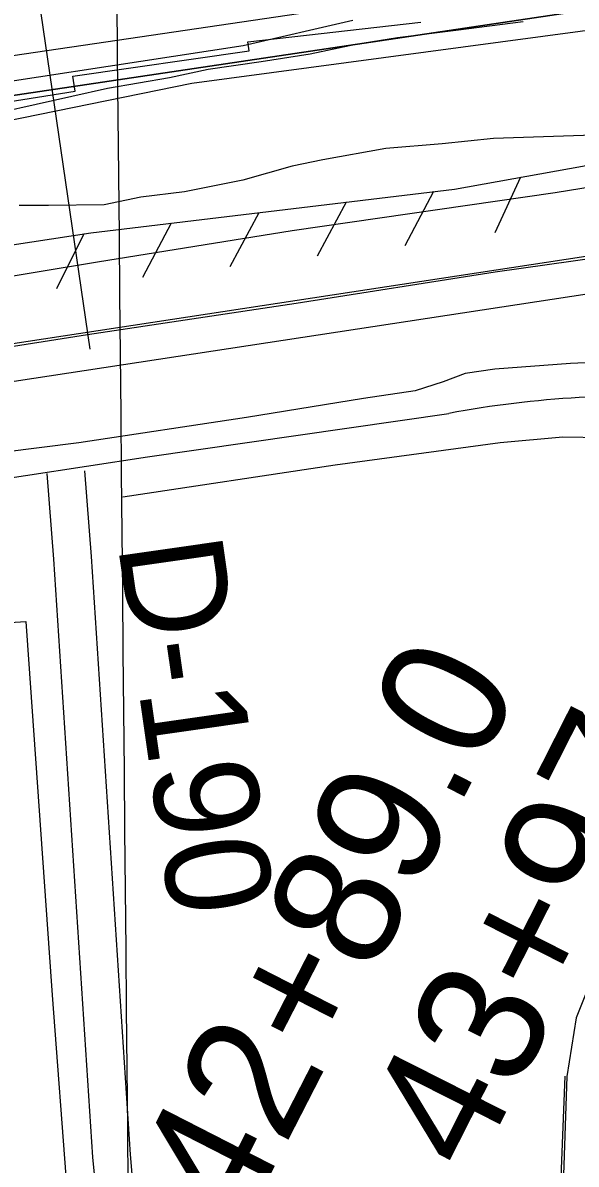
# Model space of a CAD drawing. Extents: x 3598634 to 3636690, y 517270 to 542944.
# Drawn here: x 3618503 to 3618943, y 533730 to 534638 of the extents above; entities that cross this region are included whole.
import ezdxf

# ---------------------------------------------------------------- set-up
doc = ezdxf.new("R2010")
doc.units = 0
for name, color, linetype in [('V-FLOD-BASE', 7, 'Continuous'), ('V-GRID-MAJR', 7, 'Continuous'), ('V-LEVE-TOET', 7, 'Continuous'), ('V-RIVR-EDGE', 7, 'Continuous'), ('V-RIVR-RANG', 7, 'Continuous'), ('V-RIVR-RANG-IDEN', 7, 'Continuous'), ('V-ROAD-CNTR', 7, 'Continuous'), ('V-RRAP-FSHR', 7, 'Continuous'), ('V-RRAP-RVMT', 7, 'Continuous'), ('V-SITE-OTLN', 7, 'Continuous'), ('V-SITE-VEGE', 7, 'Continuous'), ('V-SURV-IDEN', 7, 'Continuous'), ('V-SURV-LINE', 7, 'Continuous'), ('V-TOPO-DPTH', 7, 'Continuous'), ('V-TOPO-MINR', 7, 'Continuous'), ('V-TOPO-SHOR', 7, 'Continuous'), ('V-TOPO-WATR', 7, 'Continuous')]:
    doc.layers.add(name, color=color, linetype=linetype)

msp = doc.modelspace()

# ---------------------------------------------------------------- linework, layer by layer
at = {"layer": 'V-FLOD-BASE'}
msp.add_lwpolyline([(3619002.49, 534457), (3618878.39, 534439.35), (3618720.21, 534414.54), (3618554.44, 534389.43), (3618396.26, 534364.61), (3618234.57, 534338.6)], dxfattribs=at)
at = {"layer": 'V-GRID-MAJR'}
msp.add_spline([(3618688.13, 522824.37), (3618631.74, 528881.62), (3618575.32, 534942.35), (3618518.9, 541003.08), (3618518.87, 541006.54)], degree=3, dxfattribs=at)
at = {"layer": 'V-LEVE-TOET'}
for points in [[(3617761.19, 534259.3), (3617776.98, 534258.48), (3617788.17, 534262.03), (3617825.19, 534272.49), (3617840.54, 534276.51), (3617849.06, 534281.57), (3617861.4, 534294.01), (3617870.42, 534308.68), (3617879.08, 534316.49), (3617895.22, 534322.53), (3618001.28, 534350.74), (3618167.7, 534388.2), (3618202.4, 534393.97), (3618278.64, 534404.46), (3618410.32, 534422.4), (3618562.33, 534447.54), (3618717.08, 534472.53), (3618926.19, 534502.82), (3618968.66, 534509.57)], [(3619015.66, 534370.3), (3618938.4, 534366.73), (3618878.31, 534362.29), (3618854.72, 534358.7), (3618837.17, 534352.04), (3618814.79, 534344.94), (3618773.87, 534338.81), (3618680.87, 534323.68)], [(3618680.87, 534323.68), (3618547.71, 534303.76), (3618486.75, 534295.91), (3618444.42, 534289.17), (3618417.44, 534286.44), (3618381.47, 534282.8), (3618349.62, 534278.95), (3618316.72, 534268.27), (3618269.45, 534259.03), (3618220.8, 534249.85), (3618179.16, 534243.07), (3618125.32, 534226.6), (3618082.67, 534213.67), (3618038.58, 534199.45), (3617992.71, 534190.82), (3617948.22, 534182.12), (3617902.07, 534168), (3617853.35, 534157.46), (3617826.2, 534151.3), (3617794.02, 534141.27), (3617750.11, 534130.47)]]:
    msp.add_lwpolyline(points, dxfattribs=at)
at = {"layer": 'V-RIVR-EDGE'}
msp.add_lwpolyline([(3617766.4, 534426.24), (3617776.61, 534430.41), (3617782.04, 534441.81), (3617792.88, 534453.19), (3617813.31, 534460.94), (3617838.52, 534462.08), (3617887.77, 534470.96), (3617941.83, 534481.03), (3618054.14, 534504.17), (3618218.12, 534537.98), (3618407.92, 534578.33), (3618678.17, 534619.69), (3618765.27, 534639.88)], dxfattribs=at)
at = {"layer": 'V-RIVR-RANG'}
msp.add_line((3618556.7, 534378.14), (3618440.91, 535171.74), dxfattribs=at)
at = {"layer": 'V-ROAD-CNTR'}
for points in [[(3618345.49, 534254.85), (3618456.52, 534270.31), (3618602.09, 534292.41), (3618841.64, 534327.04)], [(3619219.91, 534324.01), (3619206.1, 534275.35), (3619176.94, 534236.37), (3619115.16, 534156.3), (3619042.28, 534040.56), (3619000.46, 533979.17), (3618969.34, 533912.53), (3618942.84, 533846.1), (3618935.53, 533799.49), (3618926.59, 533541.03), (3618916.48, 533160.01), (3618919.05, 532999.02), (3618921.29, 532931.64), (3618933.63, 532854.89), (3618954.75, 532791.59), (3618968.01, 532734.33), (3618985.62, 532604.68), (3619018.86, 532130.18), (3619044, 531655.55), (3618810.58, 531632.71), (3618782.5, 531631.82), (3618729.41, 531624.75)], [(3618522.22, 534279.16), (3618527.48, 534211.08), (3618558.56, 533735.33), (3618559.92, 533719.11)], [(3618552.13, 534281.47), (3618557.41, 534213.21), (3618588.48, 533737.56), (3618596.7, 533639.61), (3618622.54, 533182.58), (3618633.45, 533048.91), (3618661.38, 532693.04), (3618688.09, 532257.34), (3618714.08, 531845.44), (3618725.87, 531684.25), (3618729.41, 531624.75)]]:
    msp.add_lwpolyline(points, dxfattribs=at)
msp.add_arc((3618989.12, 533545.07), 795.75, 85.62555, 100.68028, dxfattribs=at)
at = {"layer": 'V-RRAP-FSHR'}
for p, q in [((3618898.62, 534514.92), (3618878.09, 534470.61)), ((3618760.08, 534495.13), (3618737.07, 534452.07)), ((3618829.58, 534503.53), (3618806.57, 534460.46)), ((3618690.59, 534486.74), (3618667.58, 534443.67)), ((3618621.09, 534478.35), (3618598.08, 534435.28)), ((3618551.62, 534469.79), (3618529.96, 534426.02))]:
    msp.add_line(p, q, dxfattribs=at)
for points in [[(3616085.14, 533990.05), (3616393.97, 534087.43), (3616951.22, 534252.34), (3617428.54, 534354.97), (3617733.65, 534416.8), (3618273.35, 534515.48), (3618637.34, 534589.76), (3619068.77, 534647.6), (3619422.77, 534656.16), (3619858.49, 534676.5), (3620321.82, 534720.86)], [(3617866.12, 534332.29), (3618080.41, 534389.02), (3618138.24, 534403.81), (3618247.61, 534423.44), (3618557.03, 534470.61), (3618846.06, 534505.52), (3619042.32, 534540.62), (3619096.94, 534542.85), (3619144.91, 534543.56), (3619194.84, 534538.63), (3619261.76, 534519.72), (3619313.02, 534494.46), (3619378.8, 534473.02)], [(3617866.12, 534332.29), (3618080.41, 534389.02), (3618138.24, 534403.81), (3618247.61, 534423.44), (3618557.03, 534470.61), (3618846.06, 534505.52), (3619042.32, 534540.62), (3619096.94, 534542.85), (3619112.86, 534543.08)]]:
    msp.add_lwpolyline(points, dxfattribs=at)
at = {"layer": 'V-RRAP-RVMT'}
msp.add_lwpolyline([(3617731.31, 534654.3), (3617762.67, 534453.82), (3617856.6, 534468.63), (3617857.62, 534461.97), (3618011.45, 534486.22), (3618010.5, 534491.89), (3618122.1, 534509.5), (3618122.26, 534508.48), (3618276.08, 534532.72), (3618275.07, 534539.49), (3618408.25, 534560.55), (3618408.07, 534561.77), (3618544.67, 534583.3), (3618542.86, 534595.21), (3618683.02, 534615.56), (3618682, 534622.73), (3618819.44, 534638.31)], dxfattribs=at)
at = {"layer": 'V-SITE-OTLN'}
msp.add_lwpolyline([(3616721.16, 533632.58), (3616899.8, 533698.2), (3616988.87, 533732.75), (3616986.46, 533784.8), (3616974.05, 533889.9), (3617157.9, 533936.71), (3617509.62, 534027.02), (3617753.55, 534092.7), (3617870.5, 534121.67), (3617874.2, 534100.18), (3618103.26, 534130.89), (3618391.04, 534154.43), (3618505.49, 534161.54), (3618526.47, 533864.27), (3618538.2, 533706.29), (3618568.57, 533708.84), (3618569.87, 533688.91)], dxfattribs=at)
at = {"layer": 'V-SITE-VEGE'}
for points in [[(3618485.44, 534566.73), (3618570.37, 534585.72), (3618619.67, 534594.17), (3618650.29, 534600.84), (3618692.58, 534606.9), (3618731.45, 534613.14), (3618767.63, 534620.89), (3618800.93, 534626.05), (3618847.34, 534631.89), (3618900.68, 534638.76)], [(3618956.55, 534548.46), (3618877.27, 534545.7), (3618836.46, 534541.63), (3618791.53, 534537.77), (3618741.51, 534528.67)], [(3618741.51, 534528.67), (3618717.17, 534523.73), (3618678.06, 534512.69), (3618631.47, 534503.41), (3618596.84, 534499.02), (3618567.62, 534492.97), (3618523.56, 534492.5), (3618500.15, 534492.34)]]:
    msp.add_lwpolyline(points, dxfattribs=at)
at = {"layer": 'V-SURV-LINE'}
for points in [[(3618163, 534332.09), (3619006.2, 534460.6)], [(3619010.7, 534430.94), (3618167.51, 534302.43)]]:
    msp.add_lwpolyline(points, dxfattribs=at)
at = {"layer": 'V-TOPO-DPTH'}
msp.add_lwpolyline([(3619185.04, 534683.2), (3618063.03, 534515.5), (3618052.58, 534514.21), (3618042.14, 534512.83), (3618031.72, 534511.3), (3618021.31, 534509.67), (3617943.82, 534496.99), (3617313, 534340.82)], dxfattribs=at)
at = {"layer": 'V-TOPO-MINR'}
msp.add_lwpolyline([(3617634.56, 534446.92), (3617990.83, 534534.67), (3618016.48, 534539.22), (3618042.17, 534543.55), (3618067.91, 534547.55), (3618093.7, 534551.31), (3618250.73, 534573.2), (3618278.23, 534577.48), (3618305.62, 534582.32), (3618332.85, 534588.02), (3619156.31, 534709.25)], dxfattribs=at)
at = {"layer": 'V-TOPO-SHOR'}
for points in [[(3618582.46, 534260.6), (3618751.23, 534286.14), (3618882.54, 534304.03), (3618932.17, 534308.31), (3618964.41, 534308.01), (3619018.62, 534307.94), (3619099.99, 534302.35), (3619136.05, 534296.36), (3619178.95, 534290.01)], [(3618933.92, 533799.92), (3618929.66, 533692.41), (3618926.69, 533584.18), (3618926.14, 533573.63), (3618927.98, 533570.89), (3618934.33, 533565.94), (3618938.64, 533559.76), (3618937.02, 533541.34), (3618921.8, 533426.47), (3618920.68, 533392.16), (3618918.95, 533333.43)]]:
    msp.add_lwpolyline(points, dxfattribs=at)
at = {"layer": 'V-TOPO-WATR'}
msp.add_lwpolyline([(3617313, 534340.82), (3617943.82, 534496.99), (3618021.31, 534509.67), (3618031.72, 534511.3), (3618042.14, 534512.83), (3618052.58, 534514.21), (3618063.03, 534515.5), (3619185.04, 534683.2)], dxfattribs=at)

# ---------------------------------------------------------------- texts
at = {"layer": 'V-RIVR-RANG-IDEN'}
msp.add_text('D-190', height=83, rotation=278.15933, dxfattribs=at).set_placement((3618578.42, 534222.85))
at = {"layer": 'V-SURV-IDEN'}
for s, rotation, p in [('43+97.2', 63.14376, (3618861.34, 533720.08)), ('42+89.0', 62.8658, (3618677.19, 533677.12))]:
    msp.add_text(s, height=100, rotation=rotation, dxfattribs=at).set_placement(p)

doc.saveas('drawing.dxf')
